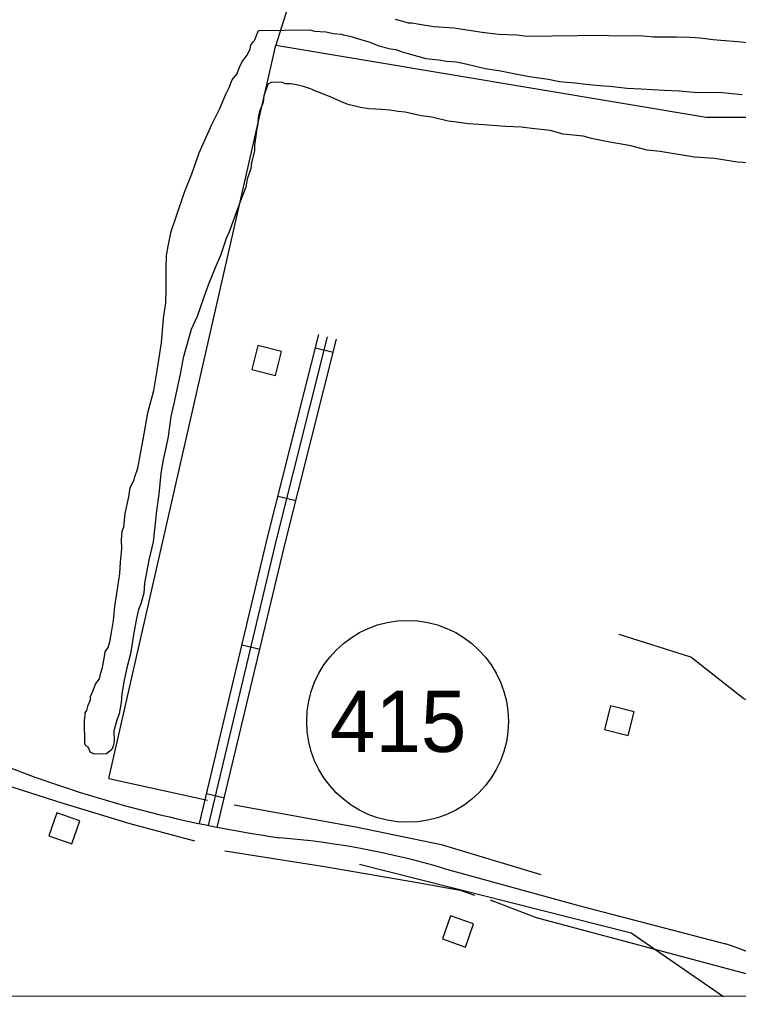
# Model space of a CAD drawing. Extents: x 3250478 to 3288318, y 788638 to 816472.
# Drawn here: x 3262496 to 3263671, y 794014 to 795617 of the extents above; entities that cross this region are included whole.
import ezdxf

# ---------------------------------------------------------------- set-up
doc = ezdxf.new("R2010")
doc.units = 0
for name, color, linetype in [('V-BLDG-OTLN', 7, 'Continuous'), ('V-GRID-FRAM', 7, 'Continuous'), ('V-ROAD-CNTR', 7, 'Continuous'), ('V-ROAD-IDEN', 7, 'Continuous'), ('V-SITE-VEGE', 7, 'Continuous'), ('V-TOPO-SHOR', 7, 'Continuous')]:
    doc.layers.add(name, color=color, linetype=linetype)

msp = doc.modelspace()

# ---------------------------------------------------------------- linework, layer by layer
at = {"layer": 'V-BLDG-OTLN'}
for points in [[(3262875.3, 795045), (3262914.1, 795035.2), (3262923.9, 795074), (3262885.1, 795083.8)], [(3263452, 794456.3), (3263490.8, 794446.5), (3263500.6, 794485.3), (3263461.8, 794495.1)], [(3262594.3, 794307), (3262556.6, 794320.3), (3262543.3, 794282.6), (3262581, 794269.3)], [(3263238.2, 794138.4), (3263200.5, 794151.7), (3263187.2, 794113.9), (3263224.9, 794100.6)]]:
    msp.add_lwpolyline(points, close=True, dxfattribs=at)
at = {"layer": 'V-GRID-FRAM'}
msp.add_lwpolyline([(3254649.6, 812209.1), (3286070.1, 812200), (3286072.7, 794013.5), (3254636.4, 794022.7), (3254649.6, 812209.1)], dxfattribs=at)
at = {"layer": 'V-ROAD-CNTR'}
for p, q in [((3262979.4, 795080.3), (3263008.5, 795073)), ((3262918.3, 794837.9), (3262947.4, 794830.6)), ((3262859.4, 794594.8), (3262888.6, 794587.8)), ((3262801.4, 794351.6), (3262830.6, 794344.6))]:
    msp.add_line(p, q, dxfattribs=at)
for points in [[(3262789.8, 794302.9), (3262901.8, 794772.4), (3262984.8, 795101.8)], [(3262804.4, 794299.5), (3262916.3, 794768.8), (3262999.3, 795098.1)], [(3262819, 794296), (3262930.9, 794765.2), (3263013.9, 795094.4)], [(3263051.3, 794236.4), (3263495.8, 794124), (3263646.7, 794020.1)], [(3263187.9, 794229.8), (3263411.8, 794168.3), (3263650.2, 794106.1)]]:
    msp.add_lwpolyline(points, dxfattribs=at)
for centre, radius, start, end in [((3263205, 796283.7), 2024.3, 248.0797, 261.9364), ((3262809.5, 792936.9), 1347.1, 73.6857, 85.2487), ((3262728.5, 791497.4), 2766.7, 65.9786, 70.5419)]:
    msp.add_arc(centre, radius, start, end, dxfattribs=at)
at = {"layer": 'V-ROAD-IDEN'}
msp.add_circle((3263130.2, 794469.6), 165, dxfattribs=at)
at = {"layer": 'V-SITE-VEGE'}
for p, q in [((3263120.5, 795614.4), (3263110.5, 795616.8)), ((3263131.9, 795610.8), (3263120.5, 795614.4)), ((3263136.9, 795610.8), (3263131.9, 795610.8)), ((3263149.4, 795608.5), (3263136.9, 795610.8)), ((3263173.3, 795605), (3263149.4, 795608.5)), ((3263205.9, 795602.9), (3263173.3, 795605)), ((3263252.4, 795595.9), (3263205.9, 795602.9)), ((3262880.1, 795582.8), (3262886.2, 795599.2)), ((3262886.2, 795599.2), (3262970.2, 795600.1)), ((3262970.2, 795600.1), (3262977.8, 795597.7)), ((3262977.8, 795597.7), (3262996.6, 795596.7)), ((3262996.6, 795596.7), (3263009.2, 795594.3)), ((3263009.2, 795594.3), (3263021.7, 795593.2)), ((3263021.7, 795593.2), (3263025.5, 795592)), ((3263025.5, 795592), (3263035.6, 795589.6)), ((3263035.6, 795589.6), (3263048.1, 795586)), ((3263048.1, 795586), (3263068.3, 795580)), ((3263278.8, 795592.4), (3263252.4, 795595.9)), ((3263308.9, 795591.5), (3263278.8, 795592.4)), ((3263325.2, 795589.2), (3263308.9, 795591.5)), ((3263449.4, 795590.6), (3263325.2, 795589.2)), ((3263468.2, 795589.6), (3263449.4, 795590.6)), ((3263509.6, 795590.1), (3263468.2, 795589.6)), ((3263532.2, 795587.8), (3263509.6, 795590.1)), ((3263569.8, 795588.3), (3263532.2, 795587.8)), ((3263592.3, 795587.3), (3263569.8, 795588.3)), ((3263608.7, 795586.2), (3263592.3, 795587.3)), ((3263630, 795583.9), (3263608.7, 795586.2)), ((3262872.8, 795568.9), (3262874, 795575.2)), ((3262874, 795575.2), (3262877.7, 795580.3)), ((3262877.7, 795580.3), (3262880.1, 795582.8)), ((3263068.3, 795580), (3263083.4, 795573.9)), ((3263083.4, 795573.9), (3263102.3, 795569.1)), ((3263102.3, 795569.1), (3263111, 795567.9)), ((3263642.6, 795582.8), (3263630, 795583.9)), ((3263670.2, 795580.6), (3263642.6, 795582.8)), ((3263691.5, 795578.4), (3263670.2, 795580.6)), ((3262859.2, 795547.4), (3262864.2, 795553.8)), ((3262864.2, 795553.8), (3262867.9, 795558.8)), ((3262867.9, 795558.8), (3262872.8, 795568.9)), ((3263111, 795567.9), (3263121.1, 795564.3)), ((3263121.1, 795564.3), (3263128.7, 795561.8)), ((3263128.7, 795561.8), (3263146.3, 795557)), ((3263146.3, 795557), (3263160.1, 795553.4)), ((3263160.1, 795553.4), (3263181.5, 795551.2)), ((3262850.7, 795527.3), (3262855.6, 795539.9)), ((3262855.6, 795539.9), (3262859.2, 795547.4)), ((3263181.5, 795551.2), (3263194, 795548.8)), ((3263194, 795548.8), (3263210.3, 795547.7)), ((3263210.3, 795547.7), (3263225.4, 795544.2)), ((3263225.4, 795544.2), (3263256.9, 795537)), ((3263256.9, 795537), (3263279.5, 795533.5)), ((3262843.3, 795518.4), (3262850.7, 795527.3)), ((3263279.5, 795533.5), (3263309.6, 795527.6)), ((3263309.6, 795527.6), (3263329.7, 795524)), ((3263329.7, 795524), (3263359.9, 795519.4)), ((3262833.5, 795495.7), (3262838.4, 795505.8)), ((3262838.4, 795505.8), (3262843.3, 795518.4)), ((3262899.8, 795506.5), (3262898.6, 795501.5)), ((3262902.3, 795511.6), (3262899.8, 795506.5)), ((3262907.3, 795514.1), (3262902.3, 795511.6)), ((3262924.8, 795514.4), (3262907.3, 795514.1)), ((3262929.9, 795511.9), (3262924.8, 795514.4)), ((3262938.6, 795512), (3262929.9, 795511.9)), ((3262946.2, 795510.8), (3262938.6, 795512)), ((3262960, 795507.2), (3262946.2, 795510.8)), ((3262971.3, 795503.6), (3262960, 795507.2)), ((3263359.9, 795519.4), (3263378.7, 795515.8)), ((3263378.7, 795515.8), (3263403.8, 795513.6)), ((3263403.8, 795513.6), (3263421.4, 795511.3)), ((3263421.4, 795511.3), (3263444, 795509.1)), ((3263444, 795509.1), (3263460.3, 795508)), ((3263460.3, 795508), (3263489.2, 795504.6)), ((3262822.5, 795470.5), (3262833.5, 795495.7)), ((3262895, 795492.7), (3262893.9, 795481.4)), ((3262898.6, 795501.5), (3262895, 795492.7)), ((3262980.2, 795499.9), (3262971.3, 795503.6)), ((3263005.4, 795490.2), (3262980.2, 795499.9)), ((3263023, 795481.6), (3263005.4, 795490.2)), ((3263489.2, 795504.6), (3263511.8, 795503.6)), ((3263511.8, 795503.6), (3263549.5, 795501.5)), ((3263549.5, 795501.5), (3263574.5, 795500.5)), ((3263574.5, 795500.5), (3263598.4, 795498.3)), ((3263598.4, 795498.3), (3263644.8, 795497.6)), ((3263644.8, 795497.6), (3263677.4, 795494.2)), ((3262893.9, 795481.4), (3262887.8, 795466.3)), ((3263033.1, 795478), (3263023, 795481.6)), ((3263053.2, 795473.2), (3263033.1, 795478)), ((3263067, 795470.8), (3263053.2, 795473.2)), ((3262810.2, 795445.3), (3262822.5, 795470.5)), ((3262886.6, 795460), (3262885.4, 795449.9)), ((3262887.8, 795466.3), (3262886.6, 795460)), ((3263088.4, 795469.8), (3263067, 795470.8)), ((3263100.9, 795468.7), (3263088.4, 795469.8)), ((3263114.7, 795466.4), (3263100.9, 795468.7)), ((3263126, 795465.3), (3263114.7, 795466.4)), ((3263152.4, 795459.3), (3263126, 795465.3)), ((3263170, 795457), (3263152.4, 795459.3)), ((3263196.4, 795451), (3263170, 795457)), ((3262789.5, 795398.7), (3262810.2, 795445.3)), ((3262885.5, 795446.2), (3262883.1, 795436.1)), ((3262885.4, 795449.9), (3262885.5, 795446.2)), ((3263206.5, 795449.9), (3263196.4, 795451)), ((3263229.1, 795446.4), (3263206.5, 795449.9)), ((3263246.6, 795445.3), (3263229.1, 795446.4)), ((3263290.6, 795442.1), (3263246.6, 795445.3)), ((3263315.7, 795441.1), (3263290.6, 795442.1)), ((3263333.2, 795438.8), (3263315.7, 795441.1)), ((3262881.9, 795426.1), (3262879.6, 795412.3)), ((3262883.1, 795436.1), (3262881.9, 795426.1)), ((3263363.4, 795435.4), (3263333.2, 795438.8)), ((3263384.8, 795429.4), (3263363.4, 795435.4)), ((3263417.4, 795426), (3263384.8, 795429.4)), ((3263431.2, 795422.4), (3263417.4, 795426)), ((3262879.6, 795412.3), (3262879.7, 795402.2)), ((3263455.1, 795417.6), (3263431.2, 795422.4)), ((3263495.3, 795410.6), (3263455.1, 795417.6)), ((3263521.7, 795403.4), (3263495.3, 795410.6)), ((3262777.3, 795364.7), (3262789.5, 795398.7)), ((3262879.7, 795402.2), (3262874.9, 795383.4)), ((3263543.1, 795401.1), (3263521.7, 795403.4)), ((3263599.6, 795391.7), (3263543.1, 795401.1)), ((3262874.9, 795383.4), (3262873.8, 795373.3)), ((3263632.3, 795389.6), (3263599.6, 795391.7)), ((3263669.9, 795383.8), (3263632.3, 795389.6)), ((3263687.5, 795382.7), (3263669.9, 795383.8)), ((3262765.1, 795334.4), (3262777.3, 795364.7)), ((3262873.8, 795373.3), (3262867.7, 795355.7)), ((3262867.7, 795355.7), (3262865.4, 795343.1)), ((3262751.8, 795294.2), (3262765.1, 795334.4)), ((3262865.4, 795343.1), (3262856.8, 795320.5)), ((3262856.8, 795320.5), (3262838.6, 795270.1)), ((3262743.3, 795270.2), (3262751.8, 795294.2)), ((3262738.6, 795246.4), (3262743.3, 795270.2)), ((3262838.6, 795270.1), (3262833.7, 795258.7)), ((3262833.7, 795258.7), (3262824, 795231)), ((3262736.2, 795231.3), (3262738.6, 795246.4)), ((3262735.2, 795210), (3262736.2, 795231.3)), ((3262824, 795231), (3262815.5, 795210.9)), ((3262735.6, 795174.8), (3262735.2, 795210)), ((3262815.5, 795210.9), (3262804.5, 795184.4)), ((3262804.5, 795184.4), (3262797.2, 795163)), ((3262734.6, 795153.5), (3262735.6, 795174.8)), ((3262731.1, 795128.4), (3262734.6, 795153.5)), ((3262797.2, 795163), (3262786.3, 795131.5)), ((3262727.8, 795088.2), (3262731.1, 795128.4)), ((3262786.3, 795131.5), (3262776.5, 795110.1)), ((3262776.5, 795110.1), (3262768.1, 795081.2)), ((3262720.8, 795043), (3262727.8, 795088.2)), ((3262768.1, 795081.2), (3262763.2, 795063.6)), ((3262763.2, 795063.6), (3262758.5, 795037.2)), ((3262715, 795010.3), (3262720.8, 795043)), ((3262758.5, 795037.2), (3262753.8, 795017)), ((3262705.3, 794973.9), (3262715, 795010.3)), ((3262753.8, 795017), (3262747.8, 794989.4)), ((3262747.8, 794989.4), (3262743, 794968)), ((3262699.5, 794939.9), (3262705.3, 794973.9)), ((3262743, 794968), (3262738.4, 794935.4)), ((3262692.4, 794901), (3262699.5, 794939.9)), ((3262738.4, 794935.4), (3262734.8, 794916.5)), ((3262734.8, 794916.5), (3262730.1, 794895.1)), ((3262688.8, 794883.4), (3262692.4, 794901)), ((3262684, 794869.5), (3262688.8, 794883.4)), ((3262730.1, 794895.1), (3262726.6, 794875)), ((3262676.7, 794851.9), (3262682.8, 794864.5)), ((3262682.8, 794864.5), (3262684, 794869.5)), ((3262726.6, 794875), (3262723.2, 794841.1)), ((3262674.3, 794836.8), (3262676.7, 794851.9)), ((3262668.4, 794809.2), (3262674.3, 794836.8)), ((3262723.2, 794841.1), (3262719.7, 794813.5)), ((3262667.3, 794797.9), (3262668.4, 794809.2)), ((3262719.7, 794813.5), (3262714, 794763.3)), ((3262663.7, 794780.3), (3262666.1, 794787.8)), ((3262666.1, 794787.8), (3262667.3, 794797.9)), ((3262662.6, 794766.5), (3262663.7, 794780.3)), ((3262660.5, 794730.1), (3262662.8, 794751.4)), ((3262662.8, 794751.4), (3262662.6, 794766.5)), ((3262714, 794763.3), (3262706.9, 794733.1)), ((3262659.5, 794711.2), (3262660.5, 794730.1)), ((3262706.9, 794733.1), (3262699.8, 794695.4)), ((3262654.8, 794678.6), (3262659.5, 794711.2)), ((3262699.8, 794695.4), (3262698.7, 794679.1)), ((3262651.3, 794657.2), (3262654.8, 794678.6)), ((3262698.7, 794679.1), (3262693.9, 794661.5)), ((3262649.1, 794634.6), (3262651.3, 794657.2)), ((3262693.9, 794661.5), (3262690.2, 794652.7)), ((3262690.2, 794652.7), (3262686.7, 794637.6)), ((3262646.8, 794618.3), (3262649.1, 794634.6)), ((3262686.7, 794637.6), (3262683.1, 794617.5)), ((3262643.2, 794599.5), (3262646.8, 794618.3)), ((3262683.1, 794617.5), (3262677.3, 794579.8)), ((3262640.8, 794590.6), (3262643.2, 794599.5)), ((3262631.1, 794557.9), (3262634.7, 794575.5)), ((3262634.7, 794575.5), (3262635.9, 794583.1)), ((3262635.9, 794583.1), (3262640.8, 794590.6)), ((3262677.3, 794579.8), (3262671.3, 794557.1)), ((3262626.4, 794539.1), (3262628.7, 794549.1)), ((3262628.7, 794549.1), (3262631.1, 794557.9)), ((3262671.3, 794557.1), (3262666.5, 794537)), ((3262615.3, 794518.9), (3262620.2, 794531.5)), ((3262620.2, 794531.5), (3262626.4, 794539.1)), ((3262666.5, 794537), (3262663, 794514.4)), ((3262611.6, 794510.1), (3262615.3, 794518.9)), ((3262663, 794514.4), (3262661.9, 794500.6)), ((3262605.6, 794487.4), (3262608, 794496.2)), ((3262608, 794496.2), (3262611.7, 794505)), ((3262611.7, 794505), (3262611.6, 794510.1)), ((3262661.9, 794500.6), (3262658.4, 794481.8)), ((3262603.2, 794483.6), (3262605.6, 794487.4)), ((3262603.2, 794478.6), (3262603.2, 794483.6)), ((3262658.4, 794481.8), (3262654.7, 794471.7)), ((3262602.1, 794471.1), (3262603.2, 794478.6)), ((3262602.5, 794433.5), (3262602.1, 794471.1)), ((3262654.7, 794471.7), (3262649.9, 794454.1)), ((3262649.9, 794454.1), (3262650.1, 794436.5)), ((3262603.8, 794429.7), (3262602.5, 794433.5)), ((3262650.1, 794436.5), (3262648.9, 794429)), ((3262607.6, 794427.2), (3262603.8, 794429.7)), ((3262611.4, 794418.5), (3262607.6, 794427.2)), ((3262619, 794416.1), (3262611.4, 794418.5)), ((3262637.8, 794416.3), (3262619, 794416.1)), ((3262646.5, 794423.9), (3262637.8, 794416.3)), ((3262648.9, 794429), (3262646.5, 794423.9))]:
    msp.add_line(p, q, dxfattribs=at)
at = {"layer": 'V-TOPO-SHOR'}
for p, q in [((3262641.5, 794376.4), (3262914.8, 795574.9)), ((3262641.5, 794376.4), (3262802.9, 794340.9)), ((3263265.3, 794178), (3263340.3, 794148.8)), ((3263340.3, 794148.8), (3263803.3, 794025.2))]:
    msp.add_line(p, q, dxfattribs=at)
for points in [[(3263811.1, 799617.9), (3263693.5, 798784.6), (3263569.9, 798148.8), (3263421.6, 797506.9), (3263260.9, 796877.3), (3262976.6, 795772.4), (3262914.8, 795574.9), (3263618.5, 795457.4), (3263871.6, 795457.3), (3264495.1, 795481.8), (3265013.6, 795506.4), (3264951.5, 794179.2), (3264945.3, 794024.9)], [(3264834.2, 794296.5), (3264568.8, 794333.6), (3264371.3, 794358.4), (3264235.5, 794364.6), (3263828.1, 794451.1), (3263680, 794506.7), (3263593.6, 794574.7), (3263476.3, 794611.7)], [(3262782.2, 794273.7), (3262676.3, 794302.1), (3262565.2, 794335.8), (3262443.8, 794374.5), (3262242.3, 794454.7), (3261942.7, 794586.5)], [(3262846.8, 794333.1), (3263048.3, 794296.9), (3263185.2, 794268.4), (3263348, 794219.3)], [(3262831.3, 794258.2), (3262994.1, 794232.3), (3263146.5, 794206.4), (3263216.2, 794193.5), (3263239.5, 794185.7)]]:
    msp.add_lwpolyline(points, dxfattribs=at)

# ---------------------------------------------------------------- texts
at = {"layer": 'V-ROAD-IDEN'}
msp.add_text('415', height=100, dxfattribs=at).set_placement((3263003.1, 794419.6))

doc.saveas('drawing.dxf')
